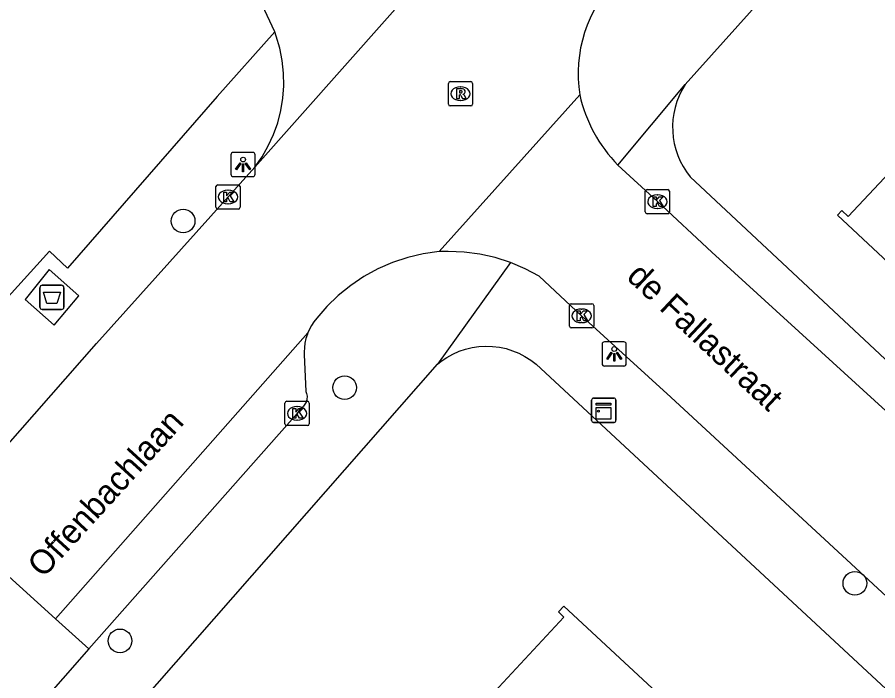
# Model space of a CAD drawing. Extents: x 159222 to 160346, y 381249 to 382166.
# Drawn here: x 159752.91 to 159788.43, y 381621.64 to 381649.02 of the extents above; entities that cross this region are included whole.
import ezdxf

# ---------------------------------------------------------------- set-up
doc = ezdxf.new("R2010")
doc.units = 0
for name, color, linetype in [('IMGEO_Afval_apart_plaats', 7, 'Continuous'), ('IMGEO_Boom', 7, 'Continuous'), ('IMGEO_Kast', 7, 'Continuous'), ('IMGEO_Kolk', 7, 'Continuous'), ('IMGEO_Lichtpunt', 7, 'Continuous'), ('IMGEO_Openbare_ruimte_label', 7, 'Continuous'), ('IMGEO_Pand', 7, 'Continuous'), ('IMGEO_Rijbaan_lokaal_open', 7, 'Continuous'), ('IMGEO_Rioolput', 7, 'Continuous'), ('IMGEO_Voetpad_gesloten', 7, 'Continuous'), ('IMGEO_Voetpad_open', 7, 'Continuous')]:
    doc.layers.add(name, color=color, linetype=linetype)

msp = doc.modelspace()

# ---------------------------------------------------------------- linework, layer by layer
at = {"layer": 'IMGEO_Afval_apart_plaats'}
for p, q in [((159753.949, 381637.959), (159754.739, 381637.959)), ((159754.739, 381637.959), (159753.949, 381637.959)), ((159753.849, 381637.059), (159753.849, 381637.859)), ((159753.849, 381637.859), (159753.849, 381637.059)), ((159754.839, 381637.859), (159754.839, 381637.059)), ((159754.839, 381637.059), (159754.839, 381637.859)), ((159754.739, 381636.959), (159753.949, 381636.959)), ((159753.949, 381636.959), (159754.739, 381636.959))]:
    msp.add_line(p, q, dxfattribs=at)
msp.add_lwpolyline([(159753.992, 381637.673), (159754.696, 381637.673), (159754.547, 381637.203), (159754.141, 381637.203), (159753.992, 381637.673)], dxfattribs=at)
for centre, start, end in [((159753.949, 381637.859), 90, 180), ((159753.949, 381637.859), 90, 180), ((159754.739, 381637.859), 0, 90), ((159754.739, 381637.859), 360, 90), ((159753.949, 381637.059), 180, 270), ((159753.949, 381637.059), 180, 270), ((159754.739, 381637.059), 270, 0), ((159754.739, 381637.059), 270, 0)]:
    msp.add_arc(centre, 0.1, start, end, dxfattribs=at)
at = {"layer": 'IMGEO_Boom'}
for centre in [(159759.76, 381640.61), (159766.424, 381633.733), (159787.48, 381625.659), (159757.156, 381623.285)]:
    msp.add_circle(centre, 0.489, dxfattribs=at)
at = {"layer": 'IMGEO_Kast'}
for p, q in [((159776.616, 381632.377), (159776.616, 381633.218)), ((159776.616, 381633.218), (159776.616, 381632.377)), ((159776.691, 381633.302), (159777.532, 381633.302)), ((159777.532, 381633.302), (159776.691, 381633.302)), ((159777.616, 381633.227), (159777.616, 381632.386)), ((159777.616, 381632.386), (159777.616, 381633.227)), ((159777.541, 381632.302), (159776.7, 381632.302)), ((159776.7, 381632.302), (159777.541, 381632.302))]:
    msp.add_line(p, q, dxfattribs=at)
for points in [[(159776.811, 381633.092), (159777.411, 381633.092), (159777.411, 381633.007), (159776.811, 381633.007), (159776.811, 381633.092)], [(159776.811, 381632.917), (159777.411, 381632.917), (159777.411, 381632.428), (159776.811, 381632.428), (159776.811, 381632.917)]]:
    msp.add_lwpolyline(points, dxfattribs=at)
msp.add_circle((159776.895, 381632.766), 0.0377, dxfattribs=at)
for centre, start, end in [((159776.694, 381633.224), 92.4484, 184.2845), ((159776.694, 381633.224), 92.4484, 184.2845), ((159777.538, 381633.224), 2.4484, 94.2845), ((159777.538, 381633.224), 2.4484, 94.2845), ((159776.694, 381632.38), 182.4484, 274.2845), ((159776.694, 381632.38), 182.4484, 274.2845), ((159777.538, 381632.38), 272.4484, 4.2845), ((159777.538, 381632.38), 272.4484, 4.2845)]:
    msp.add_arc(centre, 0.0779, start, end, dxfattribs=at)
at = {"layer": 'IMGEO_Kolk'}
for p, q in [((159761.112, 381641.177), (159761.112, 381642.029)), ((159761.187, 381642.103), (159762.039, 381642.103)), ((159761.6, 381641.883), (159761.625, 381641.883)), ((159762.113, 381642.029), (159762.113, 381641.177)), ((159778.906, 381641.91), (159779.758, 381641.91)), ((159778.831, 381640.984), (159778.831, 381641.836)), ((159779.319, 381641.69), (159779.344, 381641.69)), ((159779.832, 381641.836), (159779.832, 381640.984)), ((159761.623, 381641.323), (159761.598, 381641.323)), ((159762.039, 381641.103), (159761.187, 381641.103)), ((159779.758, 381640.91), (159778.906, 381640.91)), ((159779.342, 381641.13), (159779.317, 381641.13)), ((159775.704, 381636.271), (159775.704, 381637.123)), ((159775.779, 381637.197), (159776.631, 381637.197)), ((159776.192, 381636.977), (159776.217, 381636.977)), ((159776.705, 381637.123), (159776.705, 381636.271)), ((159776.631, 381636.197), (159775.779, 381636.197)), ((159776.215, 381636.417), (159776.19, 381636.417)), ((159763.963, 381632.244), (159763.963, 381633.096)), ((159764.038, 381633.17), (159764.89, 381633.17)), ((159764.964, 381633.096), (159764.964, 381632.244)), ((159764.451, 381632.95), (159764.476, 381632.95)), ((159764.474, 381632.39), (159764.449, 381632.39)), ((159764.89, 381632.17), (159764.038, 381632.17))]:
    msp.add_line(p, q, dxfattribs=at)
for points in [[(159761.112, 381641.177), (159761.112, 381642.029)], [(159761.187, 381642.103), (159762.039, 381642.103)], [(159762.113, 381642.029), (159762.113, 381641.177)], [(159778.906, 381641.91), (159779.758, 381641.91)], [(159761.433, 381641.803), (159761.556, 381641.803), (159761.556, 381641.652), (159761.686, 381641.803), (159761.85, 381641.803), (159761.704, 381641.652), (159761.857, 381641.403), (159761.705, 381641.403), (159761.62, 381641.567), (159761.556, 381641.5), (159761.556, 381641.403), (159761.433, 381641.403), (159761.433, 381641.803)], [(159778.831, 381640.984), (159778.831, 381641.836)], [(159779.152, 381641.61), (159779.275, 381641.61), (159779.275, 381641.459), (159779.405, 381641.61), (159779.569, 381641.61), (159779.423, 381641.459), (159779.576, 381641.21), (159779.424, 381641.21), (159779.339, 381641.374), (159779.275, 381641.307), (159779.275, 381641.21), (159779.152, 381641.21), (159779.152, 381641.61)], [(159779.832, 381641.836), (159779.832, 381640.984)], [(159762.039, 381641.103), (159761.187, 381641.103)], [(159779.758, 381640.91), (159778.906, 381640.91)], [(159775.704, 381636.271), (159775.704, 381637.123)], [(159775.779, 381637.197), (159776.631, 381637.197)], [(159776.025, 381636.897), (159776.148, 381636.897), (159776.148, 381636.746), (159776.278, 381636.897), (159776.442, 381636.897), (159776.296, 381636.746), (159776.449, 381636.497), (159776.297, 381636.497), (159776.212, 381636.661), (159776.148, 381636.594), (159776.148, 381636.497), (159776.025, 381636.497), (159776.025, 381636.897)], [(159776.705, 381637.123), (159776.705, 381636.271)], [(159776.631, 381636.197), (159775.779, 381636.197)], [(159763.963, 381632.244), (159763.963, 381633.096)], [(159764.038, 381633.17), (159764.89, 381633.17)], [(159764.964, 381633.096), (159764.964, 381632.244)], [(159764.284, 381632.87), (159764.407, 381632.87), (159764.407, 381632.719), (159764.537, 381632.87), (159764.701, 381632.87), (159764.555, 381632.719), (159764.708, 381632.47), (159764.556, 381632.47), (159764.471, 381632.634), (159764.407, 381632.567), (159764.407, 381632.47), (159764.284, 381632.47), (159764.284, 381632.87)], [(159764.89, 381632.17), (159764.038, 381632.17)]]:
    msp.add_lwpolyline(points, dxfattribs=at)
for centre, start, end in [((159761.189, 381642.027), 91.552, 178.448), ((159761.189, 381642.027), 91.552, 178.448), ((159762.037, 381642.027), 1.552, 88.448), ((159762.037, 381642.027), 1.552, 88.448), ((159778.908, 381641.834), 91.552, 178.448), ((159778.908, 381641.834), 91.552, 178.448), ((159779.756, 381641.834), 1.552, 88.448), ((159779.756, 381641.834), 1.552, 88.448), ((159761.189, 381641.179), 181.552, 268.448), ((159761.189, 381641.179), 181.552, 268.448), ((159762.037, 381641.179), 271.552, 358.448), ((159762.037, 381641.179), 271.552, 358.448), ((159778.908, 381640.986), 181.552, 268.448), ((159778.908, 381640.986), 181.552, 268.448), ((159779.756, 381640.986), 271.552, 358.448), ((159779.756, 381640.986), 271.552, 358.448), ((159775.781, 381637.121), 91.552, 178.448), ((159775.781, 381637.121), 91.552, 178.448), ((159776.629, 381637.121), 1.552, 88.448), ((159776.629, 381637.121), 1.552, 88.448), ((159775.781, 381636.273), 181.552, 268.448), ((159775.781, 381636.273), 181.552, 268.448), ((159776.629, 381636.273), 271.552, 358.448), ((159776.629, 381636.273), 271.552, 358.448), ((159764.04, 381633.094), 91.552, 178.448), ((159764.04, 381633.094), 91.552, 178.448), ((159764.888, 381633.094), 1.552, 88.448), ((159764.888, 381633.094), 1.552, 88.448), ((159764.04, 381632.246), 181.552, 268.448), ((159764.04, 381632.246), 181.552, 268.448), ((159764.888, 381632.246), 271.552, 358.448), ((159764.888, 381632.246), 271.552, 358.448)]:
    msp.add_arc(centre, 0.0765, start, end, dxfattribs=at)
for centre, major_axis, ratio, start_param, end_param in [((159761.599, 381641.603), (-0.387, 0.002), 0.722429, 4.712389, 7.853982), ((159761.624, 381641.603), (-0.39, 0.002), 0.717154, 1.570796, 4.712389), ((159779.318, 381641.41), (-0.387, 0.002), 0.722429, 4.712389, 7.853982), ((159779.343, 381641.41), (-0.39, 0.002), 0.717154, 1.570796, 4.712389), ((159776.191, 381636.697), (-0.387, 0.002), 0.722429, 4.712389, 7.853982), ((159776.216, 381636.697), (-0.39, 0.002), 0.717154, 1.570796, 4.712389), ((159764.45, 381632.67), (-0.387, 0.002), 0.722429, 4.712389, 7.853982), ((159764.475, 381632.67), (-0.39, 0.002), 0.717154, 1.570796, 4.712389)]:
    msp.add_ellipse(centre, major_axis=major_axis, ratio=ratio, start_param=start_param, end_param=end_param, dxfattribs=at)
at = {"layer": 'IMGEO_Lichtpunt'}
for p, q in [((159761.735, 381643.347), (159761.735, 381642.54)), ((159761.735, 381643.347), (159761.735, 381642.54)), ((159762.637, 381643.442), (159761.829, 381643.442)), ((159762.637, 381643.442), (159761.829, 381643.442)), ((159762.731, 381642.54), (159762.731, 381643.347)), ((159762.731, 381642.54), (159762.731, 381643.347)), ((159761.829, 381642.446), (159762.637, 381642.446)), ((159761.829, 381642.446), (159762.637, 381642.446)), ((159777.051, 381635.528), (159777.051, 381634.721)), ((159777.051, 381635.528), (159777.051, 381634.721)), ((159777.953, 381635.623), (159777.145, 381635.623)), ((159777.953, 381635.623), (159777.145, 381635.623)), ((159778.047, 381634.721), (159778.047, 381635.528)), ((159778.047, 381634.721), (159778.047, 381635.528)), ((159777.145, 381634.627), (159777.953, 381634.627)), ((159777.145, 381634.627), (159777.953, 381634.627))]:
    msp.add_line(p, q, dxfattribs=at)
for points in [[(159762.109, 381643.011), (159762.148, 381642.983), (159761.96, 381642.721), (159761.922, 381642.748), (159762.109, 381643.011)], [(159762.211, 381642.963), (159762.258, 381642.963), (159762.258, 381642.641), (159762.211, 381642.641), (159762.211, 381642.963)], [(159762.321, 381642.983), (159762.359, 381643.01), (159762.546, 381642.748), (159762.507, 381642.72), (159762.321, 381642.983)], [(159777.425, 381635.192), (159777.464, 381635.164), (159777.276, 381634.902), (159777.238, 381634.929), (159777.425, 381635.192)], [(159777.527, 381635.144), (159777.574, 381635.144), (159777.574, 381634.822), (159777.527, 381634.822), (159777.527, 381635.144)], [(159777.637, 381635.164), (159777.675, 381635.191), (159777.862, 381634.929), (159777.823, 381634.901), (159777.637, 381635.164)]]:
    msp.add_lwpolyline(points, dxfattribs=at)
for centre in [(159762.234, 381643.145), (159777.55, 381635.326)]:
    msp.add_circle(centre, 0.0994, dxfattribs=at)
for centre, start, end in [((159761.829, 381643.347), 90, 180), ((159761.829, 381643.347), 90, 180), ((159762.637, 381643.347), 0, 90), ((159762.637, 381643.347), 0, 90), ((159761.829, 381642.54), 180, 270), ((159761.829, 381642.54), 180, 270), ((159762.637, 381642.54), 270, 0), ((159762.637, 381642.54), 270, 360), ((159777.145, 381635.528), 90, 180), ((159777.145, 381635.528), 90, 180), ((159777.953, 381635.528), 0, 90), ((159777.953, 381635.528), 0, 90), ((159777.145, 381634.721), 180, 270), ((159777.145, 381634.721), 180, 270), ((159777.953, 381634.721), 270, 0), ((159777.953, 381634.721), 270, 360)]:
    msp.add_arc(centre, 0.0946, start, end, dxfattribs=at)
at = {"layer": 'IMGEO_Pand'}
for points in [[(159796.153, 381640.501), (159795.998, 381640.336), (159798.369, 381638.113), (159794.311, 381633.784), (159792.204, 381635.759), (159786.767, 381640.857), (159786.941, 381641.042), (159787.205, 381640.794), (159791.245, 381645.103)], [(159771.532, 381620.03), (159775.476, 381624.268), (159775.245, 381624.483), (159775.467, 381624.722), (159780.842, 381619.72), (159780.61, 381619.471), (159780.425, 381619.642), (159776.491, 381615.416)]]:
    msp.add_lwpolyline(points, dxfattribs=at)
at = {"layer": 'IMGEO_Rijbaan_lokaal_open'}
for points in [[(159763.539, 381648.418), (159763.017, 381649.524), (159762.042, 381650.584), (159755.528, 381656.533)], [(159773.755, 381655.266), (159762.718, 381642.832)], [(159762.718, 381642.832), (159763.015, 381643.257), (159763.273, 381643.706), (159763.489, 381644.177), (159763.663, 381644.665), (159763.792, 381645.166), (159763.876, 381645.677), (159763.914, 381646.194), (159763.906, 381646.712), (159763.851, 381647.227), (159763.751, 381647.736), (159763.606, 381648.233), (159763.539, 381648.418)], [(159770.319, 381639.348), (159776.131, 381645.821)], [(159777.705, 381642.919), (159779.33, 381641.41), (159781.571, 381639.325), (159793.749, 381628.22), (159795.967, 381626.155)], [(159749.875, 381628.378), (159756.181, 381635.556), (159762.718, 381642.832)], [(159770.319, 381639.348), (159769.667, 381639.255), (159769.027, 381639.103), (159768.402, 381638.895), (159767.799, 381638.632), (159767.221, 381638.316), (159766.674, 381637.95), (159766.162, 381637.536), (159765.689, 381637.078), (159765.277, 381636.604), (159765.158, 381636.453), (159765.053, 381636.292), (159764.963, 381636.123), (159764.909, 381635.995)], [(159773.268, 381638.897), (159772.643, 381639.098), (159772.003, 381639.243), (159771.353, 381639.33), (159770.698, 381639.358), (159770.319, 381639.348)], [(159792.042, 381622.099), (159779.881, 381633.337), (159776.205, 381636.697), (159774.45, 381638.332), (159773.871, 381638.641), (159773.268, 381638.897)], [(159754.499, 381624.188), (159764.909, 381635.995)], [(159754.499, 381624.188), (159749.875, 381628.378)], [(159755.864, 381622.952), (159754.499, 381624.188)], [(159755.864, 381622.952), (159752.56, 381619.17)]]:
    msp.add_lwpolyline(points, dxfattribs=at)
for centre, radius, start, end in [((159781.57, 381646.695), 5.509, 135.1852, 189.1342), ((159781.873, 381647.058), 5.874, 192.1533, 224.7962)]:
    msp.add_arc(centre, radius, start, end, dxfattribs=at)
at = {"layer": 'IMGEO_Rioolput'}
for p, q in [((159770.705, 381645.435), (159770.705, 381646.287)), ((159770.78, 381646.361), (159771.632, 381646.361)), ((159771.193, 381646.141), (159771.218, 381646.141)), ((159771.706, 381646.287), (159771.706, 381645.435)), ((159771.216, 381645.581), (159771.191, 381645.581)), ((159771.632, 381645.361), (159770.78, 381645.361))]:
    msp.add_line(p, q, dxfattribs=at)
for points in [[(159770.705, 381645.435), (159770.705, 381646.287)], [(159770.78, 381646.361), (159771.632, 381646.361)], [(159771.706, 381646.287), (159771.706, 381645.435)], [(159771.294, 381646.059), (159771.042, 381646.061), (159771.042, 381645.661)], [(159771.042, 381645.661), (159771.166, 381645.661), (159771.166, 381645.823), (159771.177, 381645.823)], [(159771.22, 381645.98), (159771.166, 381645.98), (159771.166, 381645.899)], [(159771.166, 381645.899), (159771.218, 381645.899)], [(159771.224, 381645.794), (159771.295, 381645.661), (159771.435, 381645.661), (159771.37, 381645.787)], [(159771.632, 381645.361), (159770.78, 381645.361)]]:
    msp.add_lwpolyline(points, dxfattribs=at)
for centre, radius, start, end in [((159770.782, 381646.285), 0.0765, 91.552, 178.448), ((159770.782, 381646.285), 0.0765, 91.552, 178.448), ((159771.63, 381646.285), 0.0765, 1.552, 88.448), ((159771.63, 381646.285), 0.0765, 1.552, 88.448), ((159771.176, 381645.77), 0.0533, 26.0293, 88.6989), ((159771.202, 381646.088), 0.19, 274.7715, 282.9687), ((159771.226, 381645.884), 0.0964, 77.0061, 93.1865), ((159771.24, 381645.941), 0.0378, 276.6634, 79.6772), ((159771.293, 381645.949), 0.109, 350.3612, 89.416), ((159771.291, 381645.949), 0.112, 277.5842, 350.9817), ((159771.275, 381645.734), 0.108, 29.5134, 73.7905), ((159770.782, 381645.437), 0.0765, 181.552, 268.448), ((159770.782, 381645.437), 0.0765, 181.552, 268.448), ((159771.63, 381645.437), 0.0765, 271.552, 358.448), ((159771.63, 381645.437), 0.0765, 271.552, 358.448)]:
    msp.add_arc(centre, radius, start, end, dxfattribs=at)
for centre, major_axis, ratio, start_param, end_param in [((159771.192, 381645.861), (-0.387, 0.002), 0.722429, 4.712389, 7.853982), ((159771.217, 381645.861), (-0.39, 0.002), 0.717154, 1.570796, 4.712389)]:
    msp.add_ellipse(centre, major_axis=major_axis, ratio=ratio, start_param=start_param, end_param=end_param, dxfattribs=at)
at = {"layer": 'IMGEO_Voetpad_gesloten'}
msp.add_lwpolyline([(159755.453, 381637.528), (159754.232, 381638.608), (159753.246, 381637.372), (159754.436, 381636.317), (159755.453, 381637.528)], dxfattribs=at)
at = {"layer": 'IMGEO_Voetpad_open'}
for points in [[(159803.861, 381672), (159793.951, 381661.23), (159792.671, 381659.839), (159780.479, 381646.24)], [(159763.539, 381648.418), (159761.166, 381645.753), (159754.982, 381638.661), (159754.247, 381639.368), (159752.414, 381637.338), (159750.341, 381635.042), (159751.124, 381634.358), (159746.613, 381629.193), (159740.783, 381622.495)], [(159777.705, 381642.919), (159780.479, 381646.24)], [(159780.684, 381642.43), (159796.971, 381627.201)], [(159773.268, 381638.897), (159770.255, 381634.704)], [(159764.909, 381635.995), (159764.888, 381635.946), (159764.83, 381635.763), (159764.788, 381635.575), (159764.763, 381635.385), (159764.755, 381635.193), (159764.757, 381635.102), (159764.828, 381633.572), (159764.842, 381633.535), (159764.857, 381633.486), (159764.867, 381633.437), (159764.873, 381633.386), (159764.874, 381633.335), (159764.871, 381633.284), (159764.863, 381633.234), (159764.85, 381633.185), (159764.834, 381633.137), (159764.813, 381633.09), (159764.788, 381633.046), (159764.759, 381633.004), (159764.726, 381632.965), (159764.691, 381632.929), (159764.652, 381632.896), (159764.61, 381632.867), (159764.463, 381632.671), (159755.864, 381622.952)], [(159770.255, 381634.704), (159770.41, 381634.827), (159770.644, 381634.984), (159770.891, 381635.12), (159771.149, 381635.234), (159771.416, 381635.323), (159771.689, 381635.389), (159771.968, 381635.43), (159772.249, 381635.446), (159772.531, 381635.436), (159772.811, 381635.402), (159773.086, 381635.343), (159773.355, 381635.259), (159773.615, 381635.152), (159773.865, 381635.022), (159774.102, 381634.87), (159774.325, 381634.697), (159814.342, 381597.549)], [(159745.629, 381606.638), (159770.255, 381634.704)]]:
    msp.add_lwpolyline(points, dxfattribs=at)
msp.add_arc((159783.206, 381644.476), 3.248, 147.1064, 219.0534, dxfattribs=at)

# ---------------------------------------------------------------- texts
at = {"layer": 'IMGEO_Openbare_ruimte_label'}
for s, rotation, p in [('de Fallastraat', 316.8633, (159778.013, 381638.253)), ('Offenbachlaan', 47.6338, (159753.986, 381625.844))]:
    msp.add_text(s, height=1, rotation=rotation, dxfattribs=at).set_placement(p)

doc.saveas('drawing.dxf')
